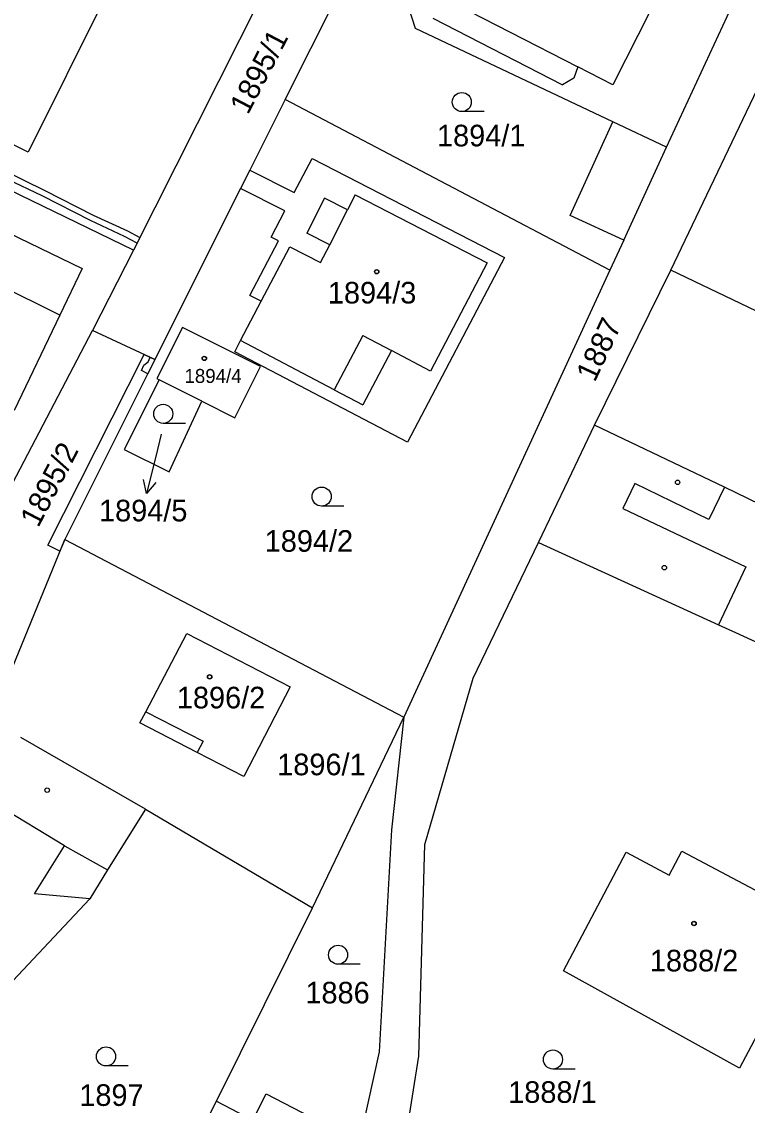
# Model space of a CAD drawing. Extents: x -593183 to -588034, y -1130415 to -1124994.
# Drawn here: x -590538.1 to -590481, y -1129085.7 to -1129000.5 of the extents above; entities that cross this region are included whole.
import ezdxf

# ---------------------------------------------------------------- set-up
doc = ezdxf.new("R2010")
doc.units = 0
for name, color, linetype in [('Vrstva 1', 7, 'Continuous'), ('Vrstva 16', 7, 'Continuous'), ('Vrstva 18', 7, 'Continuous'), ('Vrstva 19', 7, 'Continuous'), ('Vrstva 25', 7, 'Continuous'), ('Vrstva 27', 7, 'Continuous'), ('Vrstva 4', 7, 'Continuous')]:
    doc.layers.add(name, color=color, linetype=linetype)

msp = doc.modelspace()

# ---------------------------------------------------------------- linework, layer by layer
at = {"layer": 'Vrstva 1'}
for p, q in [((-590487.34, -1129010.38), (-590467.77, -1128967.98)), ((-590487, -1129020.04), (-590463.14, -1128969.99)), ((-590507.27, -1128974.73), (-590529.26, -1129018.47)), ((-590529.6, -1128994.79), (-590537.54, -1129010.77)), ((-590517.33, -1129006.61), (-590511.6, -1128995.18)), ((-590507.09, -1129001.04), (-590508.47, -1128996.79)), ((-590491.57, -1129008.38), (-590507.09, -1129001.04)), ((-590537.54, -1129010.77), (-590547.66, -1129005.74)), ((-590517.33, -1129006.61), (-590520.13, -1129012.19)), ((-590491.8, -1129020.05), (-590517.33, -1129006.61)), ((-590494.94, -1129015.75), (-590491.57, -1129008.38)), ((-590529.26, -1129018.47), (-590544.96, -1129010.86)), ((-590490.71, -1129017.7), (-590487.34, -1129010.38)), ((-590516.62, -1129013.95), (-590515.21, -1129011.26)), ((-590515.21, -1129011.26), (-590500.1, -1129019.05)), ((-590520.13, -1129012.19), (-590520.84, -1129013.62)), ((-590520.13, -1129012.19), (-590516.62, -1129013.95)), ((-590520.84, -1129013.62), (-590527.58, -1129027.07)), ((-590517.37, -1129015.39), (-590520.84, -1129013.62)), ((-590518.45, -1129017.45), (-590517.37, -1129015.39)), ((-590490.71, -1129017.7), (-590494.94, -1129015.75)), ((-590540.6, -1129016.38), (-590533.31, -1129019.91)), ((-590520.11, -1129022.03), (-590517.87, -1129017.75)), ((-590517.87, -1129017.75), (-590518.45, -1129017.45)), ((-590490.71, -1129017.7), (-590491.8, -1129020.05)), ((-590529.26, -1129018.47), (-590532.48, -1129024.8)), ((-590500.1, -1129019.05), (-590507.72, -1129033.59)), ((-590533.31, -1129019.91), (-590535.07, -1129023.6)), ((-590491.8, -1129020.05), (-590508.02, -1129055.21)), ((-590493.02, -1129032.25), (-590487, -1129020.04)), ((-590519.23, -1129022.49), (-590520.11, -1129022.03)), ((-590520.85, -1129025.59), (-590519.23, -1129022.49)), ((-590535.07, -1129023.6), (-590538.65, -1129031.08)), ((-590541.58, -1129042.14), (-590532.48, -1129024.8)), ((-590527.58, -1129027.07), (-590532.48, -1129024.8)), ((-590525.42, -1129024.55), (-590527.44, -1129028.58)), ((-590519.27, -1129027.63), (-590525.42, -1129024.55)), ((-590521.31, -1129026.48), (-590520.85, -1129025.59)), ((-590507.72, -1129033.59), (-590521.31, -1129026.48)), ((-590527.58, -1129027.07), (-590534.67, -1129041.23)), ((-590521.3, -1129031.66), (-590519.27, -1129027.63)), ((-590527.26, -1129028.67), (-590530, -1129034.15)), ((-590527.44, -1129028.58), (-590527.26, -1129028.67)), ((-590523.9, -1129030.36), (-590527.26, -1129028.67)), ((-590526.46, -1129035.92), (-590523.9, -1129030.36)), ((-590523.9, -1129030.36), (-590521.3, -1129031.66)), ((-590495.06, -1129036.53), (-590493.02, -1129032.25)), ((-590530, -1129034.15), (-590526.46, -1129035.92)), ((-590497.42, -1129041.47), (-590495.06, -1129036.53)), ((-590540.37, -1129055.14), (-590534.67, -1129041.23)), ((-590534.67, -1129041.23), (-590508.02, -1129055.21)), ((-590502.56, -1129052.15), (-590497.42, -1129041.47)), ((-590497.42, -1129041.47), (-590483.25, -1129047.95)), ((-590483.25, -1129047.95), (-590481.93, -1129048.55)), ((-590481.93, -1129048.55), (-590476.49, -1129051.03)), ((-590506.36, -1129065.23), (-590502.56, -1129052.15)), ((-590528.76, -1129055.66), (-590528.29, -1129054.8)), ((-590515.19, -1129070.2), (-590508.02, -1129055.21)), ((-590508.02, -1129055.21), (-590508.97, -1129064.07)), ((-590524.26, -1129057.99), (-590528.76, -1129055.66)), ((-590528.32, -1129062.44), (-590538.13, -1129056.81)), ((-590528.32, -1129062.44), (-590531.3, -1129067.22)), ((-590528.32, -1129062.44), (-590515.19, -1129070.2)), ((-590508.97, -1129064.07), (-590509.96, -1129081.53)), ((-590506.83, -1129081.88), (-590506.36, -1129065.23)), ((-590487.14, -1129067.63), (-590486.15, -1129065.76)), ((-590486.15, -1129065.76), (-590478.07, -1129070.03)), ((-590495.46, -1129075.17), (-590490.53, -1129065.84)), ((-590490.53, -1129065.84), (-590487.14, -1129067.63)), ((-590531.3, -1129067.22), (-590532.71, -1129069.49)), ((-590532.71, -1129069.49), (-590541.14, -1129078.47)), ((-590522.75, -1129085.42), (-590515.19, -1129070.2)), ((-590475.57, -1129071.35), (-590481.6, -1129082.83)), ((-590481.6, -1129082.83), (-590495.46, -1129075.17)), ((-590509.96, -1129081.53), (-590511.29, -1129087.59)), ((-590507.97, -1129089.1), (-590506.83, -1129081.88)), ((-590519.89, -1129086.9), (-590518.83, -1129084.84)), ((-590518.83, -1129084.84), (-590514.63, -1129087.02)), ((-590527.55, -1129094.87), (-590522.75, -1129085.42)), ((-590522.75, -1129085.42), (-590519.89, -1129086.9))]:
    msp.add_line(p, q, dxfattribs=at)
msp.add_lwpolyline([(-590528.29, -1129054.8), (-590525.08, -1129048.62), (-590516.94, -1129052.82), (-590520.59, -1129059.89), (-590524.26, -1129057.99)], dxfattribs=at)
at = {"layer": 'Vrstva 16'}
msp.add_line((-590527.08, -1129032.94), (-590527.52, -1129034.7), dxfattribs=at)
at = {"layer": 'Vrstva 25'}
for p, q in [((-590501.7, -1129007.57), (-590503.45, -1129007.57)), ((-590525.18, -1129032.1), (-590526.93, -1129032.1)), ((-590527.52, -1129034.7), (-590528.245, -1129037.611)), ((-590512.72, -1129038.61), (-590514.47, -1129038.61)), ((-590511.43, -1129074.65), (-590513.18, -1129074.65)), ((-590529.68, -1129082.65), (-590531.43, -1129082.65)), ((-590494.53, -1129082.89), (-590496.28, -1129082.89))]:
    msp.add_line(p, q, dxfattribs=at)
msp.add_lwpolyline([(-590527.518, -1129036.762), (-590528.245, -1129037.611), (-590528.489, -1129036.52)], dxfattribs=at)
for centre, radius in [((-590503.45, -1129006.82), 0.75), ((-590510.14, -1129020.17), 0.175), ((-590510.14, -1129020.17), 0.15), ((-590523.7, -1129026.99), 0.175), ((-590523.7, -1129026.99), 0.15), ((-590526.93, -1129031.35), 0.75), ((-590486.48, -1129036.74), 0.175), ((-590514.47, -1129037.86), 0.75), ((-590487.52, -1129043.45), 0.175), ((-590523.28, -1129052.04), 0.175), ((-590523.28, -1129052.04), 0.15), ((-590536.06, -1129060.95), 0.175), ((-590485.19, -1129071.44), 0.175), ((-590485.19, -1129071.44), 0.15), ((-590513.18, -1129073.9), 0.75), ((-590531.43, -1129081.9), 0.75), ((-590496.28, -1129082.14), 0.75)]:
    msp.add_circle(centre, radius, dxfattribs=at)
at = {"layer": 'Vrstva 27'}
for p, q in [((-590536.46, -1129014.21), (-590539.77, -1129012.62)), ((-590539.55, -1129012.16), (-590536.24, -1129013.77)), ((-590532.66, -1129016.15), (-590536.46, -1129014.21)), ((-590536.24, -1129013.77), (-590532.44, -1129015.71)), ((-590529.97, -1129017.39), (-590532.66, -1129016.15)), ((-590532.44, -1129015.71), (-590529.75, -1129016.95)), ((-590529.75, -1129016.95), (-590528.76, -1129017.48)), ((-590528.99, -1129017.92), (-590529.97, -1129017.39)), ((-590528.76, -1129017.48), (-590528.99, -1129017.92)), ((-590536.01, -1129041.67), (-590528.42, -1129026.68)), ((-590527.58, -1129027.07), (-590534.67, -1129041.23)), ((-590528.45, -1129027.51), (-590528.11, -1129027.25)), ((-590528.42, -1129026.68), (-590527.58, -1129027.07)), ((-590527.58, -1129027.07), (-590528.14, -1129028.19)), ((-590528.11, -1129027.25), (-590527.95, -1129026.9)), ((-590527.95, -1129026.9), (-590527.58, -1129027.07)), ((-590528.65, -1129027.95), (-590528.45, -1129027.51)), ((-590528.14, -1129028.19), (-590528.65, -1129027.95)), ((-590535.05, -1129042.16), (-590536.01, -1129041.67)), ((-590534.67, -1129041.23), (-590535.05, -1129042.16))]:
    msp.add_line(p, q, dxfattribs=at)
at = {"layer": 'Vrstva 4'}
for p, q in [((-590505.71, -1128998.21), (-590494.32, -1129004.06)), ((-590488.61, -1128999.62), (-590491.56, -1129005.48)), ((-590505.74, -1129000.23), (-590495.54, -1129005.47)), ((-590494.32, -1129004.06), (-590494.65, -1129004.95)), ((-590491.56, -1129005.48), (-590494.32, -1129004.06)), ((-590494.65, -1129004.95), (-590495.54, -1129005.47)), ((-590487.34, -1129010.38), (-590491.57, -1129008.38)), ((-590514.24, -1129014.39), (-590515.64, -1129017.13)), ((-590512.44, -1129015.31), (-590514.24, -1129014.39)), ((-590511.84, -1129014.12), (-590512.44, -1129015.31)), ((-590511.84, -1129014.12), (-590501.45, -1129019.48)), ((-590513.84, -1129018.05), (-590512.44, -1129015.31)), ((-590513.84, -1129018.05), (-590515.64, -1129017.13)), ((-590519.23, -1129022.49), (-590516.98, -1129018.2)), ((-590516.98, -1129018.2), (-590514.55, -1129019.44)), ((-590514.55, -1129019.44), (-590513.84, -1129018.05)), ((-590501.45, -1129019.48), (-590505.91, -1129027.98)), ((-590535.07, -1129023.6), (-590542.34, -1129019.98)), ((-590457.99, -1129034.02), (-590487, -1129020.04)), ((-590513.48, -1129029.45), (-590520.85, -1129025.59)), ((-590511.24, -1129025.19), (-590513.48, -1129029.45)), ((-590511.24, -1129025.19), (-590508.98, -1129026.37)), ((-590508.98, -1129026.37), (-590511.22, -1129030.63)), ((-590505.91, -1129027.98), (-590508.98, -1129026.37)), ((-590513.48, -1129029.45), (-590511.22, -1129030.63)), ((-590482.79, -1129037.12), (-590493.02, -1129032.25)), ((-590489.84, -1129036.83), (-590490.79, -1129038.79)), ((-590484.01, -1129039.65), (-590489.84, -1129036.83)), ((-590482.79, -1129037.12), (-590484.01, -1129039.65)), ((-590464.42, -1129046.03), (-590482.79, -1129037.12)), ((-590490.79, -1129038.79), (-590481.1, -1129043.39)), ((-590481.1, -1129043.39), (-590483.25, -1129047.95)), ((-590528.29, -1129054.8), (-590523.8, -1129057.1)), ((-590523.8, -1129057.1), (-590524.26, -1129057.99)), ((-590534.69, -1129065.33), (-590541, -1129061.51)), ((-590537.05, -1129069.1), (-590534.69, -1129065.33)), ((-590534.69, -1129065.33), (-590531.3, -1129067.22)), ((-590532.71, -1129069.49), (-590537.05, -1129069.1))]:
    msp.add_line(p, q, dxfattribs=at)

# ---------------------------------------------------------------- texts
at = {"layer": 'Vrstva 16'}
msp.add_text('1894/5', height=1.7, dxfattribs=at).set_placement((-590531.98, -1129039.81))
at = {"layer": 'Vrstva 18'}
for s, rotation, p in [('1895/1', 62.39331, (-590520.27, -1129007.88)), ('1887', 64.87812, (-590492.99, -1129028.92)), ('1895/2', 62.39331, (-590536.76, -1129040.36))]:
    msp.add_text(s, height=1.7, rotation=rotation, dxfattribs=at).set_placement(p)
for s, height, p in [('1894/1', 1.7, (-590505.4, -1129010.31)), ('1894/5', 0.01, (-590527.08, -1129032.94)), ('1894/2', 1.7, (-590518.95, -1129042.2)), ('1896/1', 1.7, (-590517.967, -1129059.78)), ('1886', 1.7, (-590515.75, -1129077.73)), ('1897', 1.7, (-590533.53, -1129085.79)), ('1888/1', 1.7, (-590499.8, -1129085.55))]:
    msp.add_text(s, height=height, dxfattribs=at).set_placement(p)
at = {"layer": 'Vrstva 19'}
for s, height, p in [('1894/3', 1.7, (-590513.98, -1129022.67)), ('1894/4', 1.1, (-590525.26, -1129028.92)), ('1896/2', 1.7, (-590525.859, -1129054.52)), ('1888/2', 1.7, (-590488.66, -1129075.21))]:
    msp.add_text(s, height=height, dxfattribs=at).set_placement(p)

doc.saveas('drawing.dxf')
